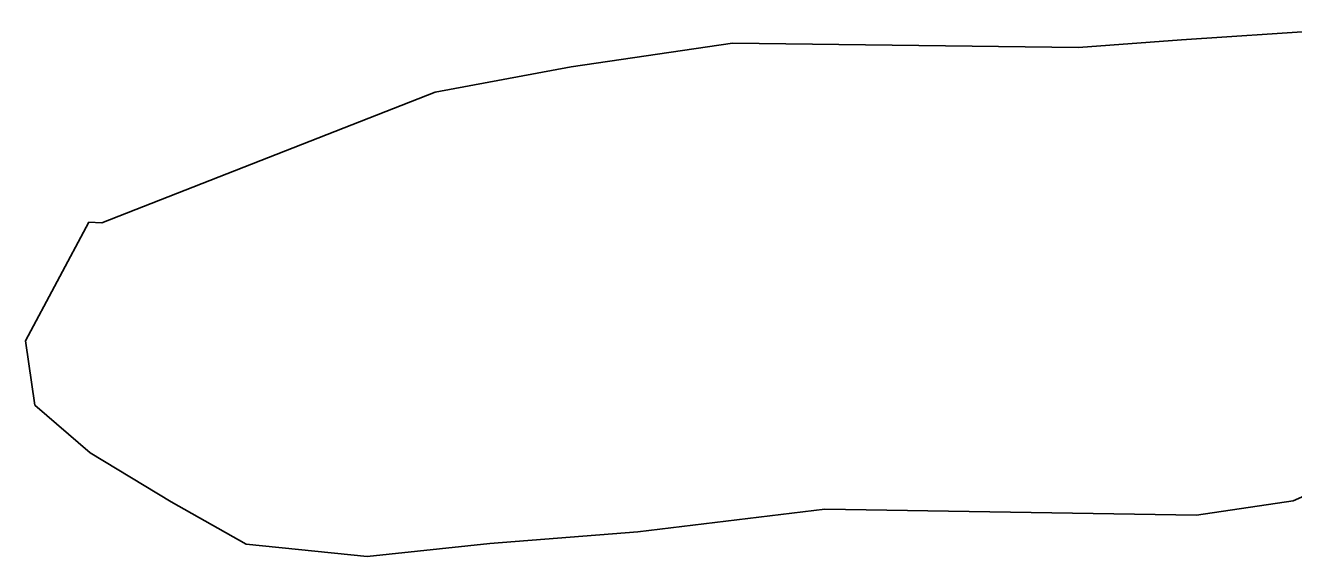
# Model space of a CAD drawing. Extents: x 1300404 to 1323571, y 234004 to 252077.
# Drawn here: x 1307685.4 to 1308164, y 239295.5 to 239496.1 of the extents above; entities that cross this region are included whole.
import ezdxf

# ---------------------------------------------------------------- set-up
doc = ezdxf.new("R2010")
doc.units = 0
doc.layers.add('R_Flooplain', color=7, linetype='Continuous')

msp = doc.modelspace()

# ---------------------------------------------------------------- linework, layer by layer
at = {"layer": 'R_Flooplain'}
for p, q in [((1308121.76, 239490.54), (1308204.3, 239496.06)), ((1308082.91, 239487.66), (1308121.76, 239490.54)), ((1307891.4, 239480.37), (1307952.34, 239489.4)), ((1307952.34, 239489.4), (1308082.91, 239487.66)), ((1307840.12, 239470.86), (1307891.4, 239480.37)), ((1307714.26, 239421.55), (1307840.12, 239470.86)), ((1307685.43, 239377.03), (1307709.44, 239421.79)), ((1307709.44, 239421.79), (1307714.26, 239421.55)), ((1307689.06, 239352.65), (1307685.43, 239377.03)), ((1307709.94, 239334.66), (1307689.06, 239352.65)), ((1308213.38, 239338.33), (1308163.91, 239316.63)), ((1307740.47, 239316.19), (1307709.94, 239334.66)), ((1307768.71, 239300.25), (1307740.47, 239316.19)), ((1307987.12, 239313.44), (1307916.53, 239304.9)), ((1308057.23, 239312.33), (1307987.12, 239313.44)), ((1308127.35, 239311.21), (1308057.23, 239312.33)), ((1308163.91, 239316.63), (1308127.35, 239311.21)), ((1307916.53, 239304.9), (1307860.66, 239300.45)), ((1307814.44, 239295.52), (1307768.71, 239300.25)), ((1307860.66, 239300.45), (1307814.44, 239295.52))]:
    msp.add_line(p, q, dxfattribs=at)

doc.saveas('drawing.dxf')
